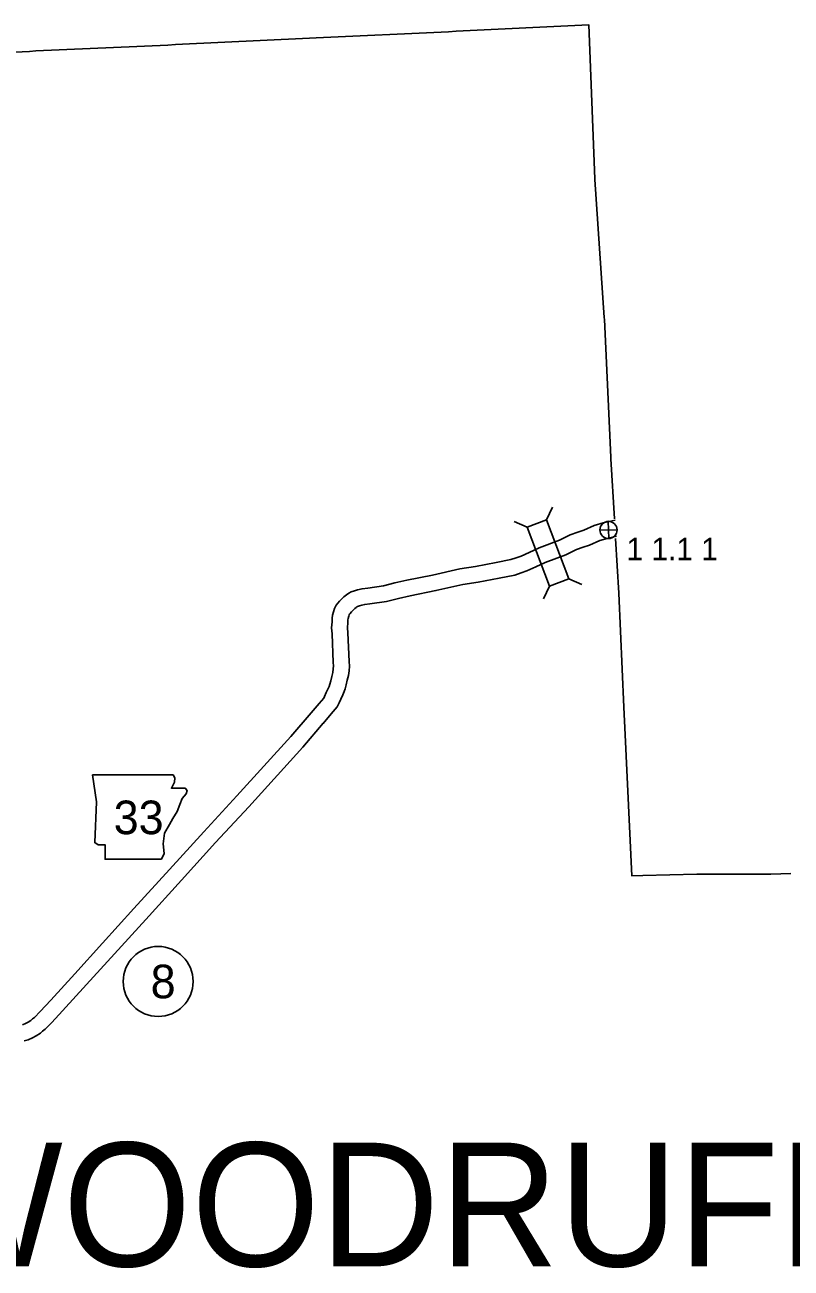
# Model space of a CAD drawing. Extents: x -939622 to -934222, y 1383701 to 1385301.
# Drawn here: x -936040.8 to -935997.4, y 1384474.9 to 1384545.2 of the extents above; entities that cross this region are included whole.
import ezdxf

# ---------------------------------------------------------------- set-up
doc = ezdxf.new("R2010")
doc.units = 0
for name, color, linetype in [('Default', 7, 'Continuous'), ('Level 10', 7, 'Continuous'), ('Level 2', 7, 'Continuous'), ('Level 20', 7, 'Continuous'), ('Level 21', 7, 'Continuous'), ('Level 25', 7, 'Continuous'), ('Level 26', 7, 'Continuous'), ('Level 27', 7, 'Continuous')]:
    doc.layers.add(name, color=color, linetype=linetype)

msp = doc.modelspace()

# ---------------------------------------------------------------- linework, layer by layer
at = {"layer": 'Level 10'}
for points in [[(-936007.348, 1384517.183), (-936008.028, 1384517.034), (-936008.531, 1384516.884), (-936009.122, 1384516.625), (-936009.455, 1384516.519), (-936009.889, 1384516.355), (-936010.5, 1384516.064), (-936011.658, 1384515.623), (-936012.224, 1384515.359), (-936012.681, 1384515.154), (-936012.956, 1384515.055), (-936013.253, 1384514.959), (-936014.095, 1384514.793), (-936015.262, 1384514.573), (-936016.14, 1384514.43), (-936017.691, 1384514.084), (-936019.143, 1384513.788), (-936019.823, 1384513.64), (-936020.469, 1384513.478), (-936021.356, 1384513.345), (-936021.679, 1384513.307), (-936021.933, 1384513.251), (-936022.108, 1384513.198), (-936022.294, 1384513.129), (-936022.428, 1384513.065), (-936022.568, 1384512.973), (-936022.708, 1384512.849), (-936022.84, 1384512.725), (-936022.951, 1384512.601), (-936023.048, 1384512.496), (-936023.145, 1384512.372), (-936023.242, 1384512.196), (-936023.306, 1384511.999), (-936023.349, 1384511.819), (-936023.384, 1384511.636), (-936023.383, 1384511.441), (-936023.411, 1384511.103), (-936023.382, 1384510.75), (-936023.311, 1384509.142), (-936023.296, 1384508.946), (-936023.312, 1384508.771), (-936023.342, 1384508.567), (-936023.392, 1384508.343), (-936023.455, 1384508.105), (-936023.509, 1384507.911), (-936023.55, 1384507.788), (-936023.598, 1384507.658), (-936023.71, 1384507.435), (-936023.801, 1384507.22), (-936023.85, 1384507.114), (-936024.107, 1384506.812), (-936024.567, 1384506.285)], [(-936007.278, 1384516.277), (-936007.803, 1384516.162), (-936008.22, 1384516.037), (-936008.804, 1384515.782), (-936009.159, 1384515.669), (-936009.535, 1384515.526), (-936010.145, 1384515.235), (-936011.307, 1384514.794), (-936011.849, 1384514.541), (-936012.343, 1384514.319), (-936012.666, 1384514.202), (-936013.027, 1384514.086), (-936013.925, 1384513.91), (-936015.106, 1384513.686), (-936015.97, 1384513.546), (-936017.503, 1384513.204), (-936018.958, 1384512.908), (-936019.617, 1384512.764), (-936020.292, 1384512.594), (-936021.237, 1384512.453), (-936021.53, 1384512.419), (-936021.704, 1384512.38), (-936021.82, 1384512.345), (-936021.942, 1384512.3), (-936021.985, 1384512.279), (-936022.021, 1384512.256), (-936022.101, 1384512.184), (-936022.195, 1384512.096), (-936022.286, 1384511.995), (-936022.362, 1384511.913), (-936022.391, 1384511.876), (-936022.412, 1384511.837), (-936022.439, 1384511.754), (-936022.469, 1384511.63), (-936022.483, 1384511.552), (-936022.483, 1384511.405), (-936022.508, 1384511.103), (-936022.483, 1384510.808), (-936022.413, 1384509.197), (-936022.392, 1384508.937), (-936022.419, 1384508.665), (-936022.456, 1384508.404), (-936022.518, 1384508.129), (-936022.586, 1384507.869), (-936022.648, 1384507.65), (-936022.699, 1384507.492), (-936022.771, 1384507.299), (-936022.893, 1384507.057), (-936022.978, 1384506.856), (-936023.084, 1384506.625), (-936023.425, 1384506.224), (-936023.89, 1384505.693)], [(-936024.57, 1384506.283), (-936025.716, 1384504.951), (-936028.766, 1384501.584), (-936030.641, 1384499.558), (-936032.578, 1384497.42), (-936034.599, 1384495.208), (-936036.375, 1384493.255), (-936037.952, 1384491.529), (-936039.305, 1384490.039), (-936039.909, 1384489.387), (-936040.231, 1384489.056), (-936040.34, 1384488.97), (-936040.439, 1384488.888), (-936040.591, 1384488.784), (-936040.75, 1384488.706), (-936040.904, 1384488.629)], [(-936023.888, 1384505.695), (-936025.042, 1384504.355), (-936028.102, 1384500.976), (-936029.977, 1384498.95), (-936031.913, 1384496.814), (-936033.934, 1384494.602), (-936035.709, 1384492.649), (-936037.286, 1384490.923), (-936038.642, 1384489.43), (-936039.256, 1384488.767), (-936039.627, 1384488.386), (-936039.775, 1384488.27), (-936039.897, 1384488.168), (-936040.137, 1384488.005), (-936040.35, 1384487.9), (-936040.584, 1384487.782), (-936040.82, 1384487.72)]]:
    msp.add_lwpolyline(points, dxfattribs=at)
at = {"layer": 'Level 2'}
for points in [[(-936048.09, 1384543.368), (-936040.514, 1384543.716), (-936040.151, 1384543.738), (-936032.688, 1384544.074), (-936032.245, 1384544.098), (-936024.668, 1384544.457), (-936024.291, 1384544.482), (-936016.783, 1384544.826), (-936016.363, 1384544.861), (-936008.835, 1384545.216), (-936008.506, 1384536.497), (-936008.499, 1384536.476), (-936007.968, 1384528.663), (-936007.959, 1384528.549), (-936007.602, 1384520.748), (-936007.594, 1384520.67), (-936007.396, 1384517.268)], [(-936007.331, 1384516.145), (-936007.15, 1384513.052), (-936006.86, 1384506.601)], [(-936006.86, 1384506.601), (-936006.785, 1384505.038), (-936006.409, 1384497.074), (-936005.784, 1384497.078)], [(-935997.398, 1384497.193), (-935998.533, 1384497.167), (-936002.734, 1384497.155), (-936005.784, 1384497.078)]]:
    msp.add_lwpolyline(points, dxfattribs=at)
at = {"layer": 'Level 20'}
for p, q in [((-936011.232, 1384517.21), (-936010.907, 1384517.933)), ((-936012.342, 1384516.788), (-936013.065, 1384517.112)), ((-936009.965, 1384513.879), (-936009.242, 1384513.555)), ((-936011.075, 1384513.457), (-936011.399, 1384512.734))]:
    msp.add_line(p, q, dxfattribs=at)
msp.add_lwpolyline([(-936009.965, 1384513.879), (-936011.232, 1384517.21), (-936012.342, 1384516.788), (-936011.075, 1384513.457)], close=True, dxfattribs=at)
at = {"layer": 'Level 21'}
msp.add_lwpolyline([(-936036.95, 1384502.779), (-936036.721, 1384501.257), (-936036.823, 1384498.947), (-936036.62, 1384498.82), (-936036.239, 1384498.82), (-936036.239, 1384498.008), (-936033.042, 1384498.008), (-936032.889, 1384498.338), (-936032.94, 1384498.871), (-936032.864, 1384499.48), (-936032.585, 1384499.962), (-936032.407, 1384500.318), (-936032.153, 1384500.698), (-936032.001, 1384501.104), (-936031.874, 1384501.434), (-936031.646, 1384501.713), (-936031.595, 1384501.891), (-936031.697, 1384502.018), (-936032.483, 1384502.018), (-936032.306, 1384502.373), (-936032.28, 1384502.602), (-936032.386, 1384502.777)], close=True, dxfattribs=at)
at = {"layer": 'Level 26'}
for p, q in [((-936007.717, 1384516.149), (-936007.739, 1384517.125)), ((-936008.216, 1384516.626), (-936007.24, 1384516.649))]:
    msp.add_line(p, q, dxfattribs=at)
msp.add_circle((-936007.728, 1384516.637), 0.488, dxfattribs=at)
at = {"layer": 'Level 27'}
msp.add_circle((-936033.23, 1384491.088), 1.98, dxfattribs=at)

# ---------------------------------------------------------------- texts
at = {"layer": 'Default'}
msp.add_text('WOODRUFF', height=7, dxfattribs=at).set_placement((-936047.465, 1384474.967))
at = {"layer": 'Level 21'}
msp.add_text('33', height=1.9008, dxfattribs=at).set_placement((-936035.748, 1384499.422))
at = {"layer": 'Level 25'}
msp.add_text('1 1.1 1', height=1.2672, dxfattribs=at).set_placement((-936006.715, 1384514.925))
at = {"layer": 'Level 27'}
msp.add_text('8', height=1.901, dxfattribs=at).set_placement((-936033.655, 1384490.138))

doc.saveas('drawing.dxf')
